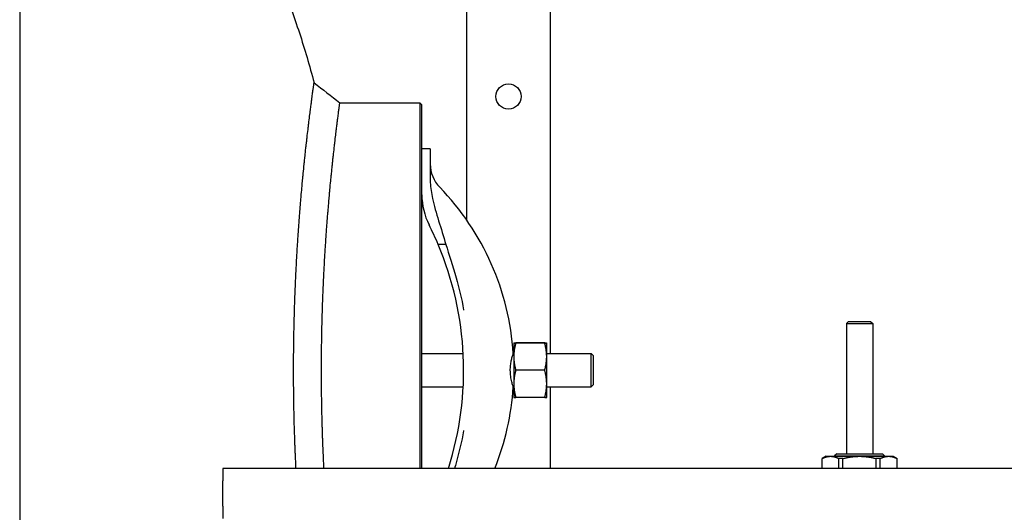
# Model space of a CAD drawing. Header units: inches. Extents: x 24 to 1128, y -58 to 748.
# Tile 526 of 656: x 727 to 757, y 305 to 320. Entities that reach past the tile are written whole.
import ezdxf

# ---------------------------------------------------------------- set-up
doc = ezdxf.new("R2010")
doc.units = ezdxf.units.IN
doc.header["$LTSCALE"] = 32
doc.header["$MEASUREMENT"] = 0
doc.layers.add('Visible (ANSI)', color=7, linetype='Continuous', lineweight=30)

msp = doc.modelspace()

# ---------------------------------------------------------------- linework, layer by layer
at = {"layer": 'Visible (ANSI)'}
for p, q in [((740.65563, 314.03719), (740.65563, 333.79801)), ((743.15563, 333.79801), (743.15563, 310.04617)), ((727.28063, 333.73367), (727.28063, 185.86817)), ((736.85898, 317.54617), (739.25198, 317.54617)), ((739.25198, 317.54617), (739.31448, 317.48367)), ((739.25198, 317.54616), (739.25198, 309.54617)), ((739.31448, 309.54617), (739.31448, 317.48366)), ((739.56448, 316.17117), (739.31448, 316.17117)), ((739.56448, 316.17117), (739.56448, 315.87067)), ((739.56448, 315.87067), (739.56448, 315.24965)), ((740.02754, 313.30758), (739.80123, 313.30758)), ((752.07943, 311.00617), (752.01693, 310.94367)), ((752.01693, 310.94367), (752.80433, 310.94367)), ((752.01693, 310.94367), (752.01693, 307.05011)), ((752.07943, 311.00617), (752.74183, 311.00617)), ((752.74183, 311.00617), (752.80433, 310.94367)), ((752.80433, 310.94367), (752.80433, 307.05011)), ((742.06448, 310.35867), (742.06451, 310.35874)), ((742.06448, 310.35867), (742.06448, 309.95242)), ((742.98987, 310.36472), (742.12309, 310.36472)), ((742.98987, 310.35867), (742.12309, 310.35867)), ((743.04848, 310.35867), (743.04845, 310.35874)), ((743.04848, 309.95242), (743.04848, 310.35867)), ((739.31448, 310.04617), (740.55152, 310.04617)), ((742.04857, 310.04617), (742.06448, 310.04617)), ((742.06448, 309.95242), (742.06448, 309.13992)), ((743.04848, 310.04617), (744.37698, 310.04617)), ((743.04848, 309.13992), (743.04848, 309.95242)), ((744.37698, 309.04617), (744.37698, 310.04617)), ((744.43948, 309.98367), (744.37698, 310.04617)), ((744.43948, 309.98367), (744.43948, 309.10867)), ((739.25198, 309.54617), (739.25198, 306.60875)), ((739.31448, 306.60875), (739.31448, 309.54617)), ((742.98987, 309.54617), (742.12309, 309.54617)), ((739.31448, 309.04617), (740.55152, 309.04617)), ((742.04857, 309.04617), (742.06448, 309.04617)), ((742.06448, 309.13992), (742.06448, 308.73367)), ((743.04848, 308.73367), (743.04848, 309.13992)), ((743.04848, 309.04617), (744.37698, 309.04617)), ((743.15563, 309.04617), (743.15563, 306.60867)), ((744.43948, 309.10867), (744.37698, 309.04617)), ((742.06448, 308.73367), (742.06451, 308.7336)), ((742.98987, 308.73367), (742.12309, 308.73367)), ((742.98987, 308.72762), (742.12309, 308.72762)), ((743.04848, 308.73367), (743.04845, 308.7336)), ((751.7251, 307.05011), (751.6626, 306.98761)), ((751.6626, 306.98761), (753.15866, 306.98761)), ((751.6626, 306.98761), (751.6626, 306.97137)), ((751.7251, 307.05011), (753.09616, 307.05011)), ((753.09616, 307.05011), (753.15866, 306.98761)), ((753.15866, 306.98761), (753.15866, 306.97137)), ((751.4067, 306.97137), (751.28859, 306.90318)), ((751.29065, 306.90318), (751.28859, 306.90318)), ((751.28859, 306.60867), (751.28859, 306.90318)), ((751.29065, 306.60867), (751.29065, 306.90318)), ((751.4067, 306.97137), (751.5412, 306.97137)), ((751.5412, 306.97137), (752.41063, 306.97137)), ((751.90953, 306.90318), (751.79175, 306.90318)), ((751.79175, 306.60867), (751.79175, 306.90318)), ((751.90953, 306.60867), (751.90953, 306.90318)), ((752.41063, 306.97137), (753.28007, 306.97137)), ((753.02952, 306.90318), (752.91173, 306.90318)), ((752.91173, 306.60867), (752.91173, 306.90318)), ((753.02952, 306.60867), (753.02952, 306.90318)), ((753.28007, 306.97137), (753.41457, 306.97137)), ((753.41457, 306.97137), (753.53268, 306.90318)), ((753.53268, 306.90318), (753.53062, 306.90318)), ((753.53062, 306.60867), (753.53062, 306.90318)), ((753.53268, 306.60867), (753.53268, 306.90318)), ((772.86063, 306.60867), (733.36063, 306.60867)), ((733.36063, 306.60867), (733.36063, 306.23367)), ((733.36063, 305.48367), (733.36063, 306.23367)), ((733.36063, 305.48367), (733.36063, 305.10867))]:
    msp.add_line(p, q, dxfattribs=at)
msp.add_circle((741.90563, 317.73367), 0.375, dxfattribs=at)
msp.add_circle((741.90563, 317.73367), 0.375, dxfattribs=at)
for centre, radius, start, end in [((740.56448, 315.71565), 1, 180, 224.117595), ((734.20198, 309.54617), 7.8625, 3.646071, 44.117595), ((741.31448, 314.79617), 2, 180, 206.784996), ((730.91448, 309.54617), 9.65, 22.941059, 26.784996), ((730.91448, 309.54617), 9.65, 342.277681, 22.941059), ((734.20198, 309.54617), 7.8625, 338.061639, 356.353929)]:
    msp.add_arc(centre, radius, start, end, dxfattribs=at)
for points, knots in [([(735.12516, 321.08083), (735.31154, 320.61566), (735.48628, 320.13375), (735.80715, 319.15328), (735.95391, 318.65544), (736.08855, 318.14571)], [0.895256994, 0.895256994, 0.895256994, 0.895256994, 0.991241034, 0.991241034, 1.084775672, 1.084775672, 1.084775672, 1.084775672]), ([(735.47628, 309.54617), (735.47628, 309.79098), (735.47782, 310.03781), (735.4808, 310.28102), (735.48173, 310.35667), (735.4828, 310.43207), (735.48401, 310.50722), (735.48409, 310.51207), (735.48417, 310.51693), (735.48425, 310.52178), (735.48692, 310.68525), (735.49024, 310.84749), (735.49417, 311.00834), (735.49589, 311.07859), (735.49773, 311.14874), (735.49969, 311.21868), (735.4999, 311.22619), (735.50011, 311.2337), (735.50032, 311.24121), (735.50233, 311.31202), (735.50446, 311.38259), (735.50669, 311.45281), (735.50696, 311.46127), (735.50724, 311.46973), (735.50751, 311.47818), (735.50856, 311.51065), (735.50963, 311.54303), (735.51073, 311.57533), (735.51232, 311.62217), (735.51395, 311.66883), (735.51564, 311.71526), (735.51806, 311.78212), (735.5206, 311.84883), (735.52323, 311.91524), (735.52363, 311.92552), (735.52404, 311.9358), (735.52445, 311.94607), (735.5271, 312.01211), (735.52985, 312.07784), (735.53268, 312.14313), (735.53316, 312.15412), (735.53364, 312.16509), (735.53412, 312.17606), (735.53741, 312.25077), (735.5408, 312.32488), (735.5443, 312.39819), (735.54738, 312.46285), (735.55055, 312.52724), (735.55381, 312.59129), (735.55441, 312.60319), (735.55502, 312.61509), (735.55563, 312.62697), (735.55881, 312.68874), (735.56207, 312.75018), (735.5654, 312.8112), (735.56607, 312.82357), (735.56675, 312.83591), (735.56743, 312.84824), (735.57124, 312.91734), (735.57514, 312.98594), (735.57912, 313.05384), (735.58282, 313.11703), (735.58659, 313.17972), (735.59042, 313.24187), (735.59123, 313.25501), (735.59204, 313.26813), (735.59286, 313.28123), (735.59644, 313.33872), (735.60008, 313.39576), (735.60376, 313.45233), (735.60463, 313.46565), (735.6055, 313.47896), (735.60638, 313.49223), (735.61047, 313.55438), (735.61462, 313.61595), (735.61882, 313.67691), (735.62312, 313.7394), (735.62748, 313.80137), (735.6319, 313.86274), (735.63286, 313.87613), (735.63383, 313.88949), (735.63479, 313.90282), (735.63869, 313.95652), (735.64263, 314.00975), (735.64659, 314.06246), (735.6476, 314.07584), (735.64861, 314.08919), (735.64962, 314.10251), (735.65368, 314.15595), (735.65776, 314.20884), (735.66187, 314.26114), (735.66687, 314.32485), (735.67192, 314.38794), (735.67701, 314.45029), (735.67808, 314.46347), (735.67916, 314.47662), (735.68024, 314.48974), (735.68435, 314.53974), (735.68849, 314.58924), (735.69263, 314.6382), (735.69304, 314.64297), (735.69344, 314.64773), (735.69384, 314.65249), (735.69454, 314.66069), (735.69524, 314.66887), (735.69593, 314.67704), (735.69963, 314.72032), (735.70333, 314.76315), (735.70703, 314.80551), (735.71446, 314.89049), (735.72195, 314.97415), (735.72946, 315.05617), (735.73058, 315.06847), (735.73171, 315.08073), (735.73283, 315.09296), (735.73877, 315.15737), (735.7447, 315.22074), (735.75062, 315.28291), (735.75145, 315.29159), (735.75227, 315.30024), (735.7531, 315.30887), (735.7534, 315.31198), (735.75369, 315.31508), (735.75399, 315.31819), (735.75754, 315.35523), (735.76109, 315.39193), (735.76463, 315.42829), (735.77416, 315.52592), (735.78367, 315.62106), (735.79309, 315.71329), (735.79418, 315.72397), (735.79527, 315.73461), (735.79636, 315.74522), (735.79721, 315.75346), (735.79806, 315.76169), (735.7989, 315.76989), (735.80402, 315.81955), (735.80912, 315.86847), (735.8142, 315.9166), (735.81526, 315.92664), (735.81631, 315.93665), (735.81737, 315.94663), (735.82618, 316.02978), (735.8349, 316.11051), (735.84347, 316.18865), (735.84756, 316.22584), (735.85162, 316.26252), (735.85565, 316.29867), (735.85662, 316.30737), (735.85759, 316.31604), (735.85856, 316.32468), (735.86438, 316.37666), (735.87014, 316.42751), (735.87582, 316.47717), (735.87674, 316.48521), (735.87765, 316.49322), (735.87857, 316.5012), (735.88105, 316.52283), (735.88352, 316.54422), (735.88597, 316.56537), (735.89574, 316.64976), (735.90531, 316.7309), (735.91459, 316.80846), (735.91538, 316.81514), (735.91618, 316.82178), (735.91698, 316.82841), (735.91813, 316.83807), (735.91929, 316.84767), (735.92044, 316.85722), (735.9222, 316.87182), (735.92394, 316.88628), (735.92568, 316.90061), (735.92815, 316.921), (735.9306, 316.94114), (735.93302, 316.96103), (735.93375, 316.96701), (735.93448, 316.97296), (735.93521, 316.9789), (735.94448, 317.0547), (735.95344, 317.1268), (735.96201, 317.19498), (735.9637, 317.20844), (735.96538, 317.22175), (735.96704, 317.23492), (735.96764, 317.23963), (735.96823, 317.24433), (735.96882, 317.249), (735.97351, 317.28606), (735.97809, 317.32196), (735.98254, 317.35669), (735.98307, 317.36082), (735.9836, 317.36493), (735.98413, 317.36903), (735.98764, 317.39641), (735.99108, 317.42306), (735.99444, 317.44895), (736.00015, 317.49294), (736.00563, 317.53485), (736.01086, 317.57464), (736.01126, 317.57768), (736.01166, 317.58071), (736.01206, 317.58373), (736.01291, 317.59019), (736.01376, 317.5966), (736.0146, 317.60295), (736.01731, 317.62353), (736.01996, 317.64352), (736.02254, 317.66291), (736.02289, 317.66551), (736.02323, 317.6681), (736.02358, 317.67068), (736.02392, 317.67323), (736.02425, 317.67577), (736.02459, 317.6783), (736.03235, 317.73656), (736.03947, 317.78935), (736.04588, 317.83662), (736.04591, 317.83682), (736.04593, 317.83701), (736.04596, 317.83721), (736.04616, 317.83869), (736.04636, 317.84017), (736.04656, 317.84164), (736.04967, 317.86452), (736.05261, 317.88611), (736.05539, 317.9064), (736.05556, 317.90771), (736.05574, 317.90902), (736.05592, 317.91032), (736.05897, 317.93258), (736.06181, 317.95326), (736.06444, 317.97234), (736.06677, 317.98926), (736.06893, 318.00494), (736.07093, 318.01938), (736.07103, 318.02008), (736.07113, 318.02077), (736.07122, 318.02146), (736.07331, 318.03651), (736.07521, 318.0502), (736.07692, 318.0625), (736.07698, 318.06296), (736.07705, 318.06342), (736.07711, 318.06387), (736.07734, 318.06551), (736.07756, 318.06713), (736.07778, 318.06871), (736.08097, 318.09163), (736.08346, 318.10942), (736.08524, 318.12211), (736.08526, 318.12224), (736.08528, 318.12237), (736.08529, 318.12249), (736.08549, 318.12388), (736.08567, 318.12521), (736.08585, 318.12647), (736.08654, 318.13136), (736.08709, 318.13532), (736.08752, 318.13835), (736.08752, 318.13839), (736.08753, 318.13843), (736.08753, 318.13847), (736.08821, 318.14329), (736.08855, 318.14571), (736.08855, 318.14571)], [0.713977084, 0.713977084, 0.713977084, 0.713977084, 0.725846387, 0.725846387, 0.725846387, 0.729538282, 0.729538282, 0.729538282, 0.729776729, 0.729776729, 0.729776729, 0.737811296, 0.737811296, 0.737811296, 0.741320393, 0.741320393, 0.741320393, 0.741697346, 0.741697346, 0.741697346, 0.745252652, 0.745252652, 0.745252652, 0.745681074, 0.745681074, 0.745681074, 0.747326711, 0.747326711, 0.747326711, 0.749713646, 0.749713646, 0.749713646, 0.753150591, 0.753150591, 0.753150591, 0.753682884, 0.753682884, 0.753682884, 0.757105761, 0.757105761, 0.757105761, 0.757681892, 0.757681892, 0.757681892, 0.761608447, 0.761608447, 0.761608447, 0.765071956, 0.765071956, 0.765071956, 0.765715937, 0.765715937, 0.765715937, 0.769063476, 0.769063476, 0.769063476, 0.76974159, 0.76974159, 0.76974159, 0.773542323, 0.773542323, 0.773542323, 0.77707933, 0.77707933, 0.77707933, 0.777827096, 0.777827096, 0.777827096, 0.781110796, 0.781110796, 0.781110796, 0.781884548, 0.781884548, 0.781884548, 0.785506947, 0.785506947, 0.785506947, 0.789220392, 0.789220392, 0.789220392, 0.790030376, 0.790030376, 0.790030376, 0.793293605, 0.793293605, 0.793293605, 0.79412219, 0.79412219, 0.79412219, 0.797447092, 0.797447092, 0.797447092, 0.801496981, 0.801496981, 0.801496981, 0.802353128, 0.802353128, 0.802353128, 0.805616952, 0.805616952, 0.805616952, 0.805934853, 0.805934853, 0.805934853, 0.806482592, 0.806482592, 0.806482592, 0.809385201, 0.809385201, 0.809385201, 0.815209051, 0.815209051, 0.815209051, 0.816082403, 0.816082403, 0.816082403, 0.820684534, 0.820684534, 0.820684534, 0.821326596, 0.821326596, 0.821326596, 0.821557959, 0.821557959, 0.821557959, 0.8243182, 0.8243182, 0.8243182, 0.831729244, 0.831729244, 0.831729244, 0.832587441, 0.832587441, 0.832587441, 0.833254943, 0.833254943, 0.833254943, 0.837297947, 0.837297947, 0.837297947, 0.83814178, 0.83814178, 0.83814178, 0.845175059, 0.845175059, 0.845175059, 0.848522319, 0.848522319, 0.848522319, 0.849328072, 0.849328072, 0.849328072, 0.85417499, 0.85417499, 0.85417499, 0.854959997, 0.854959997, 0.854959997, 0.857086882, 0.857086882, 0.857086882, 0.865571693, 0.865571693, 0.865571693, 0.86630189, 0.86630189, 0.86630189, 0.867367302, 0.867367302, 0.867367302, 0.868996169, 0.868996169, 0.868996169, 0.871313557, 0.871313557, 0.871313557, 0.872010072, 0.872010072, 0.872010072, 0.880908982, 0.880908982, 0.880908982, 0.882665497, 0.882665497, 0.882665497, 0.883293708, 0.883293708, 0.883293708, 0.888274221, 0.888274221, 0.888274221, 0.888866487, 0.888866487, 0.888866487, 0.892826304, 0.892826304, 0.892826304, 0.899554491, 0.899554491, 0.899554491, 0.900069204, 0.900069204, 0.900069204, 0.901171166, 0.901171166, 0.901171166, 0.904744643, 0.904744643, 0.904744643, 0.905224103, 0.905224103, 0.905224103, 0.905697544, 0.905697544, 0.905697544, 0.916611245, 0.916611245, 0.916611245, 0.916656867, 0.916656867, 0.916656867, 0.916999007, 0.916999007, 0.916999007, 0.922326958, 0.922326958, 0.922326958, 0.922670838, 0.922670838, 0.922670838, 0.928566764, 0.928566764, 0.928566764, 0.933794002, 0.933794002, 0.933794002, 0.934045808, 0.934045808, 0.934045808, 0.939541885, 0.939541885, 0.939541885, 0.939747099, 0.939747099, 0.939747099, 0.940484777, 0.940484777, 0.940484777, 0.951124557, 0.951124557, 0.951124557, 0.951233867, 0.951233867, 0.951233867, 0.952407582, 0.952407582, 0.952407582, 0.956947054, 0.956947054, 0.956947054, 0.957008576, 0.957008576, 0.957008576, 0.964301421, 0.964301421, 0.964301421, 0.964301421]), ([(736.31032, 309.54617), (736.31032, 309.54655), (736.31032, 309.54692), (736.31032, 309.5473), (736.31032, 309.76834), (736.31162, 309.99058), (736.31414, 310.20895), (736.31492, 310.27688), (736.31582, 310.34475), (736.31684, 310.41253), (736.3169, 310.41691), (736.31697, 310.42128), (736.31704, 310.42566), (736.31929, 310.57313), (736.32211, 310.72013), (736.32545, 310.86615), (736.32692, 310.92993), (736.32848, 310.99361), (736.33015, 311.05709), (736.33033, 311.06391), (736.33051, 311.07073), (736.33069, 311.07754), (736.3324, 311.14179), (736.3342, 311.20573), (736.33611, 311.26934), (736.33634, 311.27701), (736.33657, 311.28467), (736.3368, 311.29232), (736.33769, 311.32173), (736.3386, 311.35107), (736.33953, 311.38034), (736.34089, 311.4228), (736.34228, 311.4651), (736.34371, 311.50726), (736.34578, 311.56796), (736.34794, 311.62857), (736.35018, 311.68897), (736.35053, 311.69832), (736.35088, 311.70767), (736.35123, 311.71702), (736.3535, 311.77711), (736.35585, 311.83698), (736.35827, 311.89653), (736.35868, 311.90656), (736.35909, 311.91657), (736.35951, 311.92658), (736.36232, 311.99477), (736.36524, 312.06251), (736.36825, 312.12967), (736.3709, 312.18891), (736.37363, 312.2479), (736.37644, 312.30658), (736.37696, 312.31749), (736.37749, 312.32839), (736.37802, 312.33928), (736.38076, 312.39589), (736.38356, 312.45219), (736.38644, 312.50815), (736.38702, 312.51948), (736.3876, 312.5308), (736.38819, 312.54211), (736.39148, 312.60548), (736.39485, 312.66839), (736.39829, 312.73076), (736.40149, 312.78881), (736.40475, 312.84647), (736.40808, 312.90371), (736.40878, 312.91582), (736.40949, 312.9279), (736.4102, 312.93997), (736.41331, 312.99295), (736.41647, 313.04558), (736.41969, 313.09784), (736.42044, 313.11015), (736.4212, 313.12244), (736.42196, 313.13471), (736.42553, 313.19216), (736.42915, 313.24915), (736.43282, 313.30565), (736.43659, 313.36358), (736.44041, 313.42102), (736.44428, 313.47798), (736.44512, 313.4904), (736.44597, 313.5028), (736.44682, 313.51518), (736.45024, 313.56504), (736.45369, 313.61446), (736.45717, 313.66343), (736.45806, 313.67586), (736.45894, 313.68827), (736.45983, 313.70065), (736.46339, 313.75031), (736.46699, 313.79951), (736.4706, 313.84825), (736.47501, 313.90761), (736.47947, 313.96644), (736.48397, 314.02464), (736.48492, 314.03695), (736.48587, 314.04922), (736.48682, 314.06147), (736.49046, 314.10816), (736.49412, 314.15444), (736.49779, 314.20025), (736.49815, 314.20471), (736.49851, 314.20917), (736.49887, 314.21363), (736.49948, 314.2213), (736.5001, 314.22896), (736.50072, 314.23661), (736.504, 314.27713), (736.50728, 314.31729), (736.51058, 314.35704), (736.51719, 314.43681), (736.52385, 314.5153), (736.53054, 314.59236), (736.53155, 314.60392), (736.53255, 314.61544), (736.53356, 314.62693), (736.53885, 314.68749), (736.54416, 314.74714), (736.54946, 314.80583), (736.5502, 314.81401), (736.55094, 314.82218), (736.55168, 314.83033), (736.55195, 314.83327), (736.55222, 314.8362), (736.55248, 314.83913), (736.55566, 314.87411), (736.55885, 314.90877), (736.56203, 314.94311), (736.57058, 315.0353), (736.57912, 315.12515), (736.58762, 315.21253), (736.5886, 315.22265), (736.58958, 315.23274), (736.59057, 315.24279), (736.59133, 315.25061), (736.59209, 315.2584), (736.59286, 315.26618), (736.59748, 315.31329), (736.60208, 315.35969), (736.60667, 315.40537), (736.60763, 315.4149), (736.60858, 315.4244), (736.60954, 315.43387), (736.6175, 315.5128), (736.6254, 315.58954), (736.6332, 315.66403), (736.63691, 315.69948), (736.6406, 315.73444), (736.64426, 315.7689), (736.64515, 315.7772), (736.64603, 315.78546), (736.64691, 315.7937), (736.6522, 315.84325), (736.65744, 315.89175), (736.66262, 315.93917), (736.66346, 315.94685), (736.6643, 315.9545), (736.66513, 315.96212), (736.66739, 315.98278), (736.66965, 316.00323), (736.67188, 316.02347), (736.68081, 316.10421), (736.68955, 316.18181), (736.69806, 316.25614), (736.69879, 316.26253), (736.69952, 316.26891), (736.70024, 316.27525), (736.70131, 316.28452), (736.70237, 316.29373), (736.70342, 316.30289), (736.70503, 316.31689), (736.70664, 316.33077), (736.70823, 316.34453), (736.7105, 316.3641), (736.71274, 316.38344), (736.71497, 316.40254), (736.71564, 316.40828), (736.71631, 316.41399), (736.71698, 316.41969), (736.7255, 316.49247), (736.73373, 316.5617), (736.74163, 316.62734), (736.74319, 316.6403), (736.74474, 316.65312), (736.74627, 316.6658), (736.74682, 316.67034), (736.74737, 316.67486), (736.74791, 316.67936), (736.75224, 316.71504), (736.75646, 316.7496), (736.76057, 316.78306), (736.76106, 316.78704), (736.76155, 316.791), (736.76203, 316.79495), (736.76528, 316.82134), (736.76846, 316.84702), (736.77156, 316.872), (736.77684, 316.91445), (736.78191, 316.95488), (736.78676, 316.9933), (736.78713, 316.99623), (736.7875, 316.99916), (736.78787, 317.00208), (736.78866, 317.00832), (736.78944, 317.0145), (736.79022, 317.02063), (736.79274, 317.04052), (736.79519, 317.05983), (736.79758, 317.07857), (736.7979, 317.08109), (736.79822, 317.08359), (736.79854, 317.08609), (736.79886, 317.08855), (736.79917, 317.091), (736.79948, 317.09345), (736.80668, 317.14977), (736.81329, 317.20085), (736.81925, 317.24658), (736.81927, 317.24677), (736.8193, 317.24696), (736.81932, 317.24716), (736.81951, 317.24859), (736.81969, 317.25002), (736.81988, 317.25144), (736.82277, 317.27358), (736.8255, 317.29449), (736.82808, 317.31414), (736.82825, 317.31541), (736.82842, 317.31667), (736.82858, 317.31793), (736.83142, 317.3395), (736.83406, 317.35954), (736.83651, 317.37803), (736.83868, 317.39443), (736.8407, 317.40963), (736.84256, 317.42363), (736.84265, 317.4243), (736.84274, 317.42497), (736.84283, 317.42564), (736.84477, 317.44024), (736.84654, 317.4535), (736.84814, 317.46544), (736.8482, 317.46589), (736.84825, 317.46633), (736.84831, 317.46677), (736.84853, 317.46836), (736.84874, 317.46993), (736.84894, 317.47147), (736.85192, 317.4937), (736.85424, 317.51096), (736.85589, 317.52327), (736.85591, 317.52339), (736.85593, 317.52352), (736.85594, 317.52364), (736.85613, 317.52499), (736.8563, 317.52628), (736.85646, 317.5275), (736.8571, 317.53224), (736.85762, 317.53609), (736.85802, 317.53902), (736.85802, 317.53906), (736.85803, 317.5391), (736.85803, 317.53914), (736.85867, 317.54383), (736.85898, 317.54617), (736.85898, 317.54617), (736.85898, 317.54617), (736.85898, 317.54617), (736.85898, 317.54617)], [0.713956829, 0.713956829, 0.713956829, 0.713956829, 0.713977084, 0.713977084, 0.713977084, 0.725846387, 0.725846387, 0.725846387, 0.729538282, 0.729538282, 0.729538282, 0.729776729, 0.729776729, 0.729776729, 0.737811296, 0.737811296, 0.737811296, 0.741320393, 0.741320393, 0.741320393, 0.741697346, 0.741697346, 0.741697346, 0.745252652, 0.745252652, 0.745252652, 0.745681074, 0.745681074, 0.745681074, 0.747326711, 0.747326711, 0.747326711, 0.749713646, 0.749713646, 0.749713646, 0.753150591, 0.753150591, 0.753150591, 0.753682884, 0.753682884, 0.753682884, 0.757105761, 0.757105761, 0.757105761, 0.757681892, 0.757681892, 0.757681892, 0.761608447, 0.761608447, 0.761608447, 0.765071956, 0.765071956, 0.765071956, 0.765715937, 0.765715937, 0.765715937, 0.769063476, 0.769063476, 0.769063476, 0.76974159, 0.76974159, 0.76974159, 0.773542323, 0.773542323, 0.773542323, 0.77707933, 0.77707933, 0.77707933, 0.777827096, 0.777827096, 0.777827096, 0.781110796, 0.781110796, 0.781110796, 0.781884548, 0.781884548, 0.781884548, 0.785506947, 0.785506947, 0.785506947, 0.789220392, 0.789220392, 0.789220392, 0.790030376, 0.790030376, 0.790030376, 0.793293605, 0.793293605, 0.793293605, 0.79412219, 0.79412219, 0.79412219, 0.797447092, 0.797447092, 0.797447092, 0.801496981, 0.801496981, 0.801496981, 0.802353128, 0.802353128, 0.802353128, 0.805616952, 0.805616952, 0.805616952, 0.805934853, 0.805934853, 0.805934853, 0.806482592, 0.806482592, 0.806482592, 0.809385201, 0.809385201, 0.809385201, 0.815209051, 0.815209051, 0.815209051, 0.816082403, 0.816082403, 0.816082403, 0.820684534, 0.820684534, 0.820684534, 0.821326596, 0.821326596, 0.821326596, 0.821557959, 0.821557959, 0.821557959, 0.8243182, 0.8243182, 0.8243182, 0.831729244, 0.831729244, 0.831729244, 0.832587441, 0.832587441, 0.832587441, 0.833254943, 0.833254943, 0.833254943, 0.837297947, 0.837297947, 0.837297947, 0.83814178, 0.83814178, 0.83814178, 0.845175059, 0.845175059, 0.845175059, 0.848522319, 0.848522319, 0.848522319, 0.849328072, 0.849328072, 0.849328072, 0.85417499, 0.85417499, 0.85417499, 0.854959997, 0.854959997, 0.854959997, 0.857086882, 0.857086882, 0.857086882, 0.865571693, 0.865571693, 0.865571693, 0.86630189, 0.86630189, 0.86630189, 0.867367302, 0.867367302, 0.867367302, 0.868996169, 0.868996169, 0.868996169, 0.871313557, 0.871313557, 0.871313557, 0.872010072, 0.872010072, 0.872010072, 0.880908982, 0.880908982, 0.880908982, 0.882665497, 0.882665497, 0.882665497, 0.883293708, 0.883293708, 0.883293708, 0.888274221, 0.888274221, 0.888274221, 0.888866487, 0.888866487, 0.888866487, 0.892826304, 0.892826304, 0.892826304, 0.899554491, 0.899554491, 0.899554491, 0.900069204, 0.900069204, 0.900069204, 0.901171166, 0.901171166, 0.901171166, 0.904744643, 0.904744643, 0.904744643, 0.905224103, 0.905224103, 0.905224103, 0.905697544, 0.905697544, 0.905697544, 0.916611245, 0.916611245, 0.916611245, 0.916656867, 0.916656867, 0.916656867, 0.916999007, 0.916999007, 0.916999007, 0.922326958, 0.922326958, 0.922326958, 0.922670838, 0.922670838, 0.922670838, 0.928566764, 0.928566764, 0.928566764, 0.933794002, 0.933794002, 0.933794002, 0.934045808, 0.934045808, 0.934045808, 0.939541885, 0.939541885, 0.939541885, 0.939747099, 0.939747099, 0.939747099, 0.940484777, 0.940484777, 0.940484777, 0.951124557, 0.951124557, 0.951124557, 0.951233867, 0.951233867, 0.951233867, 0.952407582, 0.952407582, 0.952407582, 0.956947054, 0.956947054, 0.956947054, 0.957008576, 0.957008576, 0.957008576, 0.964301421, 0.964301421, 0.964301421, 0.964301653, 0.964301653, 0.964301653, 0.964301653]), ([(739.56634, 315.15884), (739.57302, 315.00061), (739.59717, 314.84262), (739.72346, 314.25154), (739.89834, 313.79144), (740.02754, 313.30758)], [0.22095062, 0.22095062, 0.22095062, 0.22095062, 1.4278888, 1.4278888, 4.83429221, 4.83429221, 4.83429221, 4.83429221]), ([(740.02754, 313.30758), (740.13048, 313.00516), (740.23889, 312.67704), (740.42825, 311.99597), (740.50283, 311.67961), (740.56346, 311.35271), (740.56397, 311.34996), (740.56448, 311.34721)], [4.35034678, 4.35034678, 4.35034678, 4.35034678, 6.19829278, 6.19829278, 7.82646919, 7.82646919, 7.84026673, 7.84026673, 7.84026673, 7.84026673]), ([(741.96012, 309.54617), (741.96012, 309.59383), (741.96271, 309.64103), (741.9726, 309.7365), (741.98023, 309.78362), (741.9982, 309.87272), (742.00859, 309.91352), (742.02756, 309.98141), (742.03595, 310.00774), (742.0441, 310.03284), (742.04608, 310.03876), (742.04811, 310.04481), (742.04854, 310.0461), (742.04857, 310.04617), (742.04857, 310.04617), (742.04857, 310.04617)], [-8.06285876, -8.06285876, -8.06285876, -8.06285876, -7.69970356, -7.69970356, -7.3009728, -7.3009728, -6.86791992, -6.86791992, -6.42313067, -6.42313067, -6.20646758, -6.20646758, -6.05214122, -6.05214122, -6.04804852, -6.04804852, -6.04804852, -6.04804852]), ([(735.54843, 306.60867), (735.54677, 306.64257), (735.54513, 306.67657), (735.54351, 306.71068), (735.54298, 306.72192), (735.54245, 306.73318), (735.54192, 306.74444), (735.53719, 306.8456), (735.53266, 306.94764), (735.52837, 307.05046), (735.52795, 307.06071), (735.52752, 307.07096), (735.5271, 307.08122), (735.52517, 307.12807), (735.52329, 307.17507), (735.52146, 307.22222), (735.52107, 307.23201), (735.5207, 307.24181), (735.52032, 307.25161), (735.51873, 307.29301), (735.51718, 307.33452), (735.51567, 307.37613), (735.51399, 307.42265), (735.51234, 307.4694), (735.51075, 307.51637), (735.51015, 307.53397), (735.50956, 307.5516), (735.50898, 307.56926), (735.50868, 307.57817), (735.50839, 307.58709), (735.5081, 307.59601), (735.50648, 307.64549), (735.50492, 307.6952), (735.50342, 307.74513), (735.50317, 307.75336), (735.50293, 307.7616), (735.50268, 307.76984), (735.49943, 307.87926), (735.49644, 307.98987), (735.49376, 308.10108), (735.4936, 308.1075), (735.49345, 308.11392), (735.49329, 308.12034), (735.49202, 308.17353), (735.49082, 308.22684), (735.48969, 308.28025), (735.48958, 308.28577), (735.48946, 308.29129), (735.48934, 308.29682), (735.48572, 308.47015), (735.48283, 308.64458), (735.4807, 308.81954), (735.48066, 308.82304), (735.48062, 308.82654), (735.48058, 308.83004), (735.47773, 309.06786), (735.47629, 309.30664), (735.47628, 309.54492), (735.47628, 309.54533), (735.47628, 309.54575), (735.47628, 309.54617)], [0.6649992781, 0.6649992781, 0.6649992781, 0.6649992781, 0.6668104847, 0.6668104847, 0.6668104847, 0.6674074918, 0.6674074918, 0.6674074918, 0.6727686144, 0.6727686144, 0.6727686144, 0.6733027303, 0.6733027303, 0.6733027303, 0.6757417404, 0.6757417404, 0.6757417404, 0.6762482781, 0.6762482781, 0.6762482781, 0.6783868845, 0.6783868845, 0.6783868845, 0.6807780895, 0.6807780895, 0.6807780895, 0.6816739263, 0.6816739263, 0.6816739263, 0.682125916, 0.682125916, 0.682125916, 0.6846314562, 0.6846314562, 0.6846314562, 0.6850445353, 0.6850445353, 0.6850445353, 0.6905267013, 0.6905267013, 0.6905267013, 0.6908429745, 0.6908429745, 0.6908429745, 0.6934633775, 0.6934633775, 0.6934633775, 0.6937341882, 0.6937341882, 0.6937341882, 0.7022340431, 0.7022340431, 0.7022340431, 0.7024040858, 0.7024040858, 0.7024040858, 0.7139568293, 0.7139568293, 0.7139568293, 0.7139770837, 0.7139770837, 0.7139770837, 0.7139770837]), ([(736.38518, 306.60867), (736.38155, 306.67999), (736.37803, 306.75183), (736.37462, 306.82417), (736.37411, 306.83489), (736.37361, 306.84563), (736.37311, 306.85638), (736.37123, 306.89653), (736.3694, 306.93684), (736.36759, 306.97729), (736.36714, 306.98755), (736.36668, 306.99781), (736.36623, 307.00809), (736.36217, 307.10038), (736.35829, 307.19342), (736.35462, 307.28717), (736.35425, 307.29651), (736.35389, 307.30586), (736.35353, 307.31522), (736.35188, 307.35793), (736.35026, 307.4008), (736.34869, 307.4438), (736.34837, 307.45273), (736.34805, 307.46167), (736.34772, 307.47061), (736.34636, 307.50837), (736.34504, 307.54624), (736.34374, 307.58422), (736.3423, 307.62668), (736.34089, 307.66927), (736.33953, 307.712), (736.33902, 307.72801), (736.33852, 307.74403), (736.33802, 307.76008), (736.33777, 307.76817), (736.33752, 307.77627), (736.33727, 307.78438), (736.3359, 307.8293), (736.33457, 307.87437), (736.3333, 307.91958), (736.33309, 307.92703), (736.33288, 307.93449), (736.33267, 307.94195), (736.32991, 308.04097), (736.32739, 308.14065), (736.32512, 308.24094), (736.32499, 308.24673), (736.32486, 308.25252), (736.32473, 308.25831), (736.32365, 308.30628), (736.32264, 308.35439), (736.32168, 308.40264), (736.32158, 308.40763), (736.32148, 308.41262), (736.32138, 308.41761), (736.31831, 308.57421), (736.31585, 308.73257), (736.31405, 308.89089), (736.31401, 308.89406), (736.31398, 308.89723), (736.31394, 308.9004), (736.31153, 309.11559), (736.31032, 309.33103), (736.31032, 309.54617)], [0.6595765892, 0.6595765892, 0.6595765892, 0.6595765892, 0.6638260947, 0.6638260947, 0.6638260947, 0.6644561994, 0.6644561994, 0.6644561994, 0.6668104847, 0.6668104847, 0.6668104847, 0.6674074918, 0.6674074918, 0.6674074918, 0.6727686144, 0.6727686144, 0.6727686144, 0.6733027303, 0.6733027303, 0.6733027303, 0.6757417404, 0.6757417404, 0.6757417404, 0.6762482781, 0.6762482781, 0.6762482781, 0.6783868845, 0.6783868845, 0.6783868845, 0.6807780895, 0.6807780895, 0.6807780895, 0.6816739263, 0.6816739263, 0.6816739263, 0.682125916, 0.682125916, 0.682125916, 0.6846314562, 0.6846314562, 0.6846314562, 0.6850445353, 0.6850445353, 0.6850445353, 0.6905267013, 0.6905267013, 0.6905267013, 0.6908429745, 0.6908429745, 0.6908429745, 0.6934633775, 0.6934633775, 0.6934633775, 0.6937341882, 0.6937341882, 0.6937341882, 0.7022340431, 0.7022340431, 0.7022340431, 0.7024040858, 0.7024040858, 0.7024040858, 0.7139568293, 0.7139568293, 0.7139568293, 0.7139568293]), ([(742.04857, 309.04617), (742.04857, 309.04617), (742.04847, 309.04644), (742.04785, 309.04829), (742.0469, 309.05112), (742.04303, 309.06279), (742.03922, 309.07434), (742.02619, 309.11607), (742.0151, 309.15322), (741.99224, 309.24624), (741.98067, 309.30213), (741.96467, 309.42161), (741.96012, 309.4834), (741.96012, 309.54617)], [-2.01662525, -2.01662525, -2.01662525, -2.01662525, -1.94379012, -1.94379012, -1.77097383, -1.77097383, -1.47957888, -1.47957888, -0.98632316, -0.98632316, -0.47831547, -0.47831547, 0, 0, 0, 0]), ([(740.56448, 307.74513), (740.56397, 307.74238), (740.56346, 307.73963), (740.50285, 307.41283), (740.42829, 307.09656), (740.32375, 306.72049), (740.30766, 306.66417), (740.29143, 306.60867)], [-0.02128573, -0.02128573, -0.02128573, -0.02128573, 0, 0, 2.51140393, 2.51140393, 2.96158652, 2.96158652, 2.96158652, 2.96158652])]:
    msp.add_open_spline(points, degree=3, knots=knots, dxfattribs=at)
for points in [[(736.08855, 318.14571), (736.34536, 317.94585), (736.60218, 317.74602), (736.85898, 317.54617)], [(739.56448, 315.24965), (739.56448, 315.21951), (739.56506, 315.18921), (739.56634, 315.15884)]]:
    msp.add_open_spline(points, degree=3, dxfattribs=at)
for points, weights in [([(742.06448, 310.35867), (742.06448, 310.35867), (742.12309, 310.35867)], [1, 1.0379548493, 1]), ([(742.12309, 310.35867), (742.06448, 310.14096), (742.06448, 309.95242)], [1, 1.0379548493, 1]), ([(742.06451, 310.35874), (742.06581, 310.36152), (742.12309, 310.36472)], [1.00174124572, 1.03706328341, 1]), ([(742.12309, 310.36472), (742.12227, 310.36169), (742.12146, 310.35867)], [1, 1.00051357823, 1.00101325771]), ([(742.9915, 310.35867), (742.99069, 310.36169), (742.98987, 310.36472)], [1.00101325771, 1.00051357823, 1]), ([(742.98987, 310.36472), (743.04715, 310.36152), (743.04845, 310.35874)], [1, 1.03706328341, 1.00174124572]), ([(743.04848, 309.95242), (743.04848, 310.14096), (742.98987, 310.35867)], [1, 1.0379548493, 1]), ([(742.98987, 310.35867), (743.04848, 310.35867), (743.04848, 310.35867)], [1, 1.0379548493, 1]), ([(742.06448, 309.95242), (742.06448, 309.76388), (742.12309, 309.54617)], [1, 1.0379548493, 1]), ([(742.98987, 309.54617), (743.04848, 309.76388), (743.04848, 309.95242)], [1, 1.0379548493, 1]), ([(742.12309, 309.54617), (742.06448, 309.32846), (742.06448, 309.13992)], [1, 1.0379548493, 1]), ([(743.04848, 309.13992), (743.04848, 309.32846), (742.98987, 309.54617)], [1, 1.0379548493, 1]), ([(742.06448, 309.13992), (742.06448, 308.95138), (742.12309, 308.73367)], [1, 1.0379548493, 1]), ([(742.98987, 308.73367), (743.04848, 308.95138), (743.04848, 309.13992)], [1, 1.0379548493, 1]), ([(742.12309, 308.73367), (742.06448, 308.73367), (742.06448, 308.73367)], [1, 1.0379548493, 1]), ([(742.06449, 308.73367), (742.06514, 308.73086), (742.12309, 308.72762)], [1.00088069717, 1.03750926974, 1]), ([(743.04848, 308.73367), (743.04848, 308.73367), (742.98987, 308.73367)], [1, 1.0379548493, 1]), ([(742.98987, 308.72762), (743.04782, 308.73086), (743.04847, 308.73367)], [1, 1.03750926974, 1.00088069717]), ([(751.29065, 306.90318), (751.42288, 306.97137), (751.5412, 306.97137)], [1.0171026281, 1.03775343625, 1]), ([(751.5412, 306.97137), (751.65951, 306.97137), (751.79175, 306.90318)], [1, 1.03775343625, 1.0171026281]), ([(751.90953, 306.90318), (752.174, 306.97137), (752.41063, 306.97137)], [1.0171026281, 1.03775343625, 1]), ([(752.41063, 306.97137), (752.64726, 306.97137), (752.91173, 306.90318)], [1, 1.03775343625, 1.0171026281]), ([(753.02952, 306.90318), (753.16175, 306.97137), (753.28007, 306.97137)], [1.0171026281, 1.03775343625, 1]), ([(753.28007, 306.97137), (753.39838, 306.97137), (753.53062, 306.90318)], [1, 1.03775343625, 1.0171026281])]:
    msp.add_rational_spline(points, weights, degree=2, dxfattribs=at)

doc.saveas('drawing.dxf')
